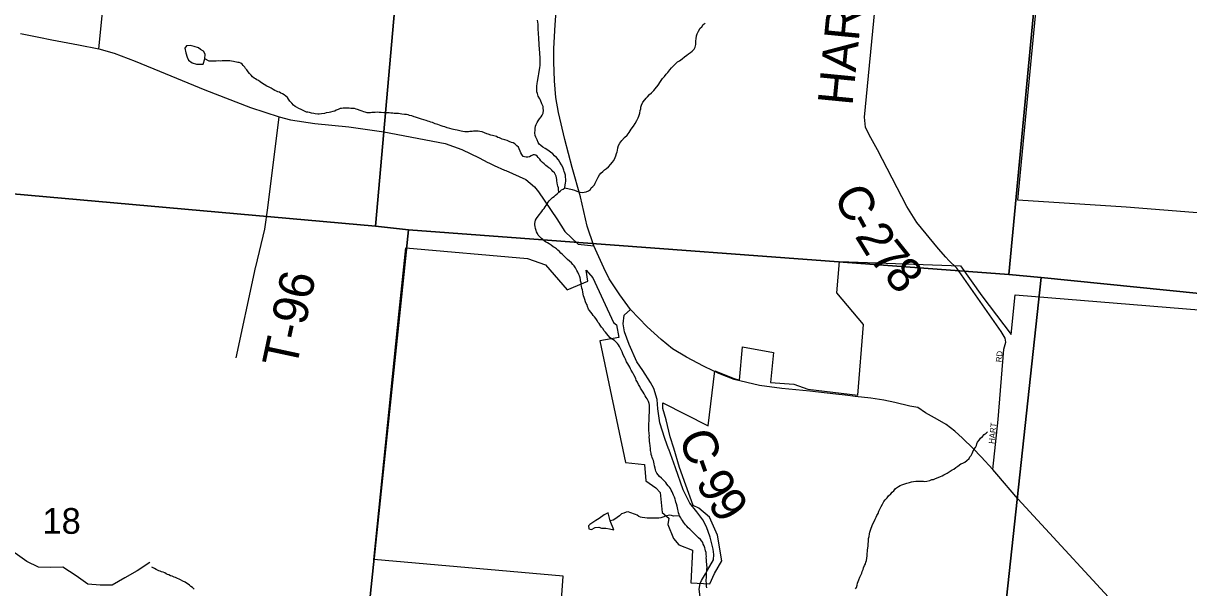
# Model space of a CAD drawing. Extents: x 1310247 to 1664935, y 284496 to 704931.
# Drawn here: x 1473230 to 1483233, y 529937 to 534778 of the extents above; entities that cross this region are included whole.
import ezdxf

# ---------------------------------------------------------------- set-up
doc = ezdxf.new("R2010")
doc.units = 0
for name, color, linetype in [('GM_X_Corporation_Text', 7, 'Continuous'), ('GM_X_County', 7, 'Continuous'), ('GM_X_County_Road_Text', 7, 'Continuous'), ('GM_X_County_Subdivision_Text', 7, 'Continuous'), ('GM_X_Interstate_Shield', 7, 'Continuous'), ('GM_X_Major_Lake_Text', 7, 'Continuous'), ('GM_X_Minor_River', 7, 'Continuous'), ('GM_X_Minor_River_Text', 7, 'Continuous'), ('GM_X_Rail_Line', 7, 'Continuous'), ('GM_X_Township_Road', 7, 'Continuous'), ('GM_X_Township_Subdivision', 7, 'Continuous'), ('GM_X_US_Location', 7, 'Continuous')]:
    doc.layers.add(name, color=color, linetype=linetype)

msp = doc.modelspace()

# ---------------------------------------------------------------- linework, layer by layer
at = {"layer": 'GM_X_Corporation_Text'}
for points in [[(1481552, 530951), (1481596, 531379), (1481645, 531982), (1481664, 532042), (1481657, 532078), (1481624, 532135), (1481242, 532677), (1481175, 532745), (1481149, 532773)], [(1479051, 529997), (1479085, 530055), (1479103, 530087)], [(1479438, 527285), (1479395, 527599), (1479355, 527891), (1479350, 528053), (1479352, 528220), (1479347, 528502), (1479341, 528556), (1479280, 528714), (1479253, 528812), (1479183, 529154), (1479126, 529345), (1479082, 529568), (1479055, 529746), (1479032, 529924), (1479038, 529974), (1479051, 529997)]]:
    msp.add_lwpolyline(points, dxfattribs=at)
at = {"layer": 'GM_X_County'}
for points in [[(1476837, 539650), (1476253, 533038), (1471180, 533490), (1470719, 533531), (1471355, 540097)], [(1482297, 539077), (1481688, 532624), (1476536, 533008), (1476253, 533038), (1476837, 539650)], [(1487769, 538509), (1487147, 532074), (1481965, 532597), (1481688, 532624), (1482297, 539077)], [(1471180, 533490), (1476253, 533038), (1476536, 533008), (1475971, 527620), (1470571, 528184)], [(1476536, 533008), (1481688, 532624), (1481965, 532597), (1481370, 527095), (1475971, 527620)], [(1481965, 532597), (1487147, 532074), (1487348, 532052), (1486747, 526552), (1481370, 527095)]]:
    msp.add_lwpolyline(points, close=True, dxfattribs=at)
at = {"layer": 'GM_X_County_Road_Text'}
for points in [[(1481149, 532773), (1481084, 532843), (1480900, 533070), (1480813, 533208), (1480562, 533693), (1480490, 533821), (1480458, 533888), (1480450, 533974), (1480643, 535984), (1480727, 536863), (1480850, 538330), (1481181, 542015), (1481216, 542749), (1481232, 543112), (1481250, 543457), (1481303, 544312), (1481317, 544535), (1481345, 544835)], [(1473206, 534691), (1473362, 534660), (1473475, 534638), (1473704, 534595), (1473877, 534560), (1474009, 534521), (1474191, 534453), (1474448, 534349), (1474789, 534208), (1475181, 534056), (1475427, 533975), (1475522, 533950), (1475732, 533918), (1476024, 533890), (1476325, 533848), (1476850, 533747), (1476995, 533697), (1477143, 533624), (1477218, 533585)], [(1477218, 533585), (1477226, 533581), (1477270, 533559), (1477361, 533519)], [(1477361, 533519), (1477370, 533515), (1477542, 533439), (1477617, 533377), (1477653, 533334), (1477810, 533100), (1477879, 532992), (1477991, 532883), (1478128, 532869)], [(1478768, 531129), (1478735, 531218), (1478692, 531350), (1478676, 531472), (1478670, 531552), (1478643, 531646), (1478613, 531696), (1478548, 531800), (1478497, 531873), (1478430, 532023), (1478389, 532132), (1478378, 532199), (1478388, 532275), (1478440, 532324)], [(1479103, 530087), (1479154, 530176), (1479156, 530221), (1479150, 530266), (1479124, 530369), (1479094, 530459), (1479062, 530520), (1479010, 530587), (1478951, 530661), (1478892, 530776), (1478827, 530964), (1478770, 531124), (1478768, 531129)]]:
    msp.add_lwpolyline(points, dxfattribs=at)
at = {"layer": 'GM_X_County_Subdivision_Text'}
for points in [[(1473877, 534560), (1474032, 536099)], [(1475224, 532688), (1475302, 533012), (1475329, 533196), (1475427, 533975)], [(1475058, 531908), (1475213, 532642), (1475223, 532684), (1475224, 532688)]]:
    msp.add_lwpolyline(points, dxfattribs=at)
at = {"layer": 'GM_X_Interstate_Shield'}
for points in [[(1478440, 532324), (1478351, 532449), (1478259, 532585), (1478211, 532681), (1478128, 532869), (1478068, 533038), (1478011, 533291), (1477940, 533542), (1477877, 533782), (1477824, 534012), (1477801, 534141), (1477789, 534285), (1477784, 534448), (1477783, 534562), (1477796, 534765), (1477816, 535045)], [(1479152, 531796), (1479067, 531836), (1478923, 531914), (1478802, 531985), (1478704, 532066), (1478583, 532176), (1478440, 532324)], [(1480284, 531587), (1480203, 531597), (1479980, 531622), (1479740, 531646), (1479548, 531670), (1479332, 531722), (1479200, 531773), (1479152, 531796)], [(1481586, 530911), (1481552, 530951), (1481452, 531060), (1481383, 531130), (1481291, 531220), (1481224, 531280), (1481151, 531336), (1481076, 531380), (1480974, 531437), (1480907, 531482), (1480839, 531494), (1480711, 531525), (1480617, 531545), (1480503, 531562), (1480369, 531577), (1480286, 531587), (1480284, 531587)], [(1482746, 529635), (1481765, 530698), (1481586, 530911)]]:
    msp.add_lwpolyline(points, dxfattribs=at)
at = {"layer": 'GM_X_Major_Lake_Text'}
for points in [[(1483665, 533124), (1482695, 533200), (1481767, 533261), (1482008, 535801), (1482530, 535748), (1482624, 537181), (1482783, 537170), (1482746, 536608), (1483233, 536599)], [(1477681, 527428), (1477863, 530037), (1476237, 530179), (1476456, 532308), (1476513, 532851), (1477556, 532760), (1477712, 532706), (1477897, 532493), (1478075, 532565), (1478060, 532662), (1478117, 532596), (1478296, 532213), (1478321, 532192), (1478342, 532083), (1478177, 532054), (1478399, 531010), (1478562, 530993), (1478572, 530853), (1478660, 530793), (1478696, 530753), (1478714, 530581), (1478769, 530533), (1478763, 530479), (1478809, 530359), (1478857, 530304), (1478973, 530259), (1478958, 529979), (1479123, 529971), (1479163, 530058), (1479225, 530167), (1479189, 530386), (1479120, 530541), (1479028, 530618), (1478979, 530641), (1478917, 530816), (1478863, 530968), (1478812, 531135), (1478783, 531231), (1478748, 531378), (1478720, 531475), (1478720, 531522), (1479108, 531324), (1479166, 531798), (1479332, 531731), (1479378, 531717), (1479402, 532003), (1479669, 531953), (1479643, 531698), (1479844, 531682), (1479963, 531639), (1480394, 531589), (1480442, 532195), (1480211, 532465), (1480235, 532734), (1481275, 532697), (1481458, 532441), (1481709, 532108), (1481743, 532450), (1484055, 532259)]]:
    msp.add_lwpolyline(points, dxfattribs=at)
at = {"layer": 'GM_X_Minor_River'}
for points in [[(1474789, 534474), (1474790, 534514), (1474775, 534539), (1474751, 534555), (1474733, 534568), (1474695, 534579), (1474661, 534589), (1474629, 534584), (1474617, 534564), (1474624, 534524), (1474635, 534488), (1474648, 534461)], [(1474648, 534461), (1474680, 534440), (1474716, 534428), (1474774, 534428), (1474789, 534474)], [(1478267, 530511), (1478251, 530578), (1478214, 530561), (1478173, 530531), (1478145, 530514), (1478118, 530497), (1478092, 530479), (1478081, 530467), (1478083, 530443), (1478107, 530437), (1478139, 530452), (1478169, 530455), (1478193, 530447)], [(1478193, 530447), (1478229, 530446), (1478261, 530443), (1478297, 530434), (1478267, 530511)]]:
    msp.add_lwpolyline(points, dxfattribs=at)
at = {"layer": 'GM_X_Minor_River_Text'}
for points in [[(1477877, 533366), (1477881, 533392), (1477884, 533406), (1477885, 533424), (1477885, 533442), (1477884, 533460), (1477882, 533476), (1477877, 533492), (1477873, 533506), (1477870, 533520), (1477860, 533543), (1477849, 533565), (1477836, 533586), (1477822, 533606), (1477805, 533627), (1477789, 533643), (1477774, 533658), (1477754, 533672), (1477731, 533691), (1477709, 533704), (1477689, 533716), (1477672, 533729), (1477656, 533741), (1477650, 533756), (1477639, 533780), (1477628, 533802), (1477624, 533816), (1477621, 533839), (1477622, 533861), (1477622, 533875), (1477627, 533895), (1477631, 533910), (1477640, 533928), (1477648, 533942), (1477659, 533958), (1477674, 533975), (1477682, 533991), (1477691, 534009), (1477694, 534033), (1477692, 534047), (1477691, 534065), (1477681, 534089), (1477668, 534118), (1477663, 534132), (1477649, 534154), (1477642, 534175), (1477637, 534191), (1477637, 534211), (1477638, 534239), (1477641, 534261), (1477643, 534279), (1477646, 534295), (1477649, 534313), (1477651, 534329), (1477654, 534345), (1477656, 534365), (1477659, 534378), (1477664, 534400), (1477666, 534418), (1477667, 534436), (1477666, 534460), (1477666, 534478), (1477665, 534493), (1477663, 534507), (1477662, 534531), (1477660, 534551), (1477661, 534565), (1477658, 534585), (1477656, 534609), (1477655, 534639), (1477654, 534663), (1477653, 534681), (1477651, 534699), (1477650, 534723), (1477649, 534751), (1477648, 534770), (1477643, 534806)], [(1477877, 533368), (1477942, 533352), (1477960, 533347), (1477980, 533339), (1477994, 533334), (1478010, 533330), (1478028, 533327), (1478044, 533329), (1478062, 533334), (1478081, 533342), (1478097, 533353), (1478104, 533367), (1478118, 533378), (1478133, 533394), (1478139, 533408), (1478152, 533435), (1478165, 533459), (1478176, 533479), (1478186, 533493), (1478203, 533508), (1478219, 533522), (1478236, 533533), (1478252, 533547), (1478273, 533570), (1478284, 533584), (1478298, 533601), (1478311, 533627), (1478316, 533641), (1478322, 533661), (1478327, 533675), (1478329, 533688), (1478332, 533710), (1478337, 533730), (1478351, 533750), (1478368, 533773), (1478391, 533799), (1478412, 533820), (1478429, 533842), (1478439, 533855), (1478448, 533869), (1478467, 533897), (1478480, 533918), (1478496, 533944), (1478507, 533968), (1478514, 533981), (1478521, 534009), (1478525, 534031), (1478530, 534045), (1478530, 534059), (1478535, 534077), (1478548, 534101), (1478563, 534122), (1478575, 534136), (1478588, 534149), (1478604, 534167), (1478621, 534182), (1478642, 534202), (1478654, 534217), (1478679, 534249), (1478700, 534280), (1478717, 534306), (1478734, 534323), (1478747, 534341), (1478761, 534356), (1478780, 534378), (1478793, 534396), (1478807, 534411), (1478826, 534429), (1478845, 534448), (1478863, 534458), (1478884, 534475), (1478904, 534490), (1478925, 534506), (1478939, 534517), (1478956, 534529), (1478970, 534540), (1478987, 534558), (1478995, 534574), (1479002, 534597), (1479003, 534627), (1479004, 534644), (1479007, 534671), (1479013, 534687), (1479026, 534711), (1479039, 534737), (1479053, 534748), (1479066, 534768), (1479081, 534779)], [(1474951, 534456), (1474935, 534457), (1474919, 534455), (1474901, 534456), (1474886, 534454), (1474872, 534454), (1474860, 534455), (1474848, 534453), (1474836, 534454), (1474824, 534454), (1474789, 534474)], [(1476465, 534003), (1476451, 534005), (1476429, 534006), (1476413, 534006), (1476401, 534007), (1476385, 534009), (1476369, 534010), (1476357, 534010), (1476337, 534011), (1476323, 534011), (1476301, 534014), (1476284, 534014), (1476270, 534015), (1476250, 534013), (1476234, 534012), (1476222, 534012), (1476210, 534010), (1476196, 534011), (1476182, 534011), (1476164, 534016), (1476152, 534020), (1476138, 534025), (1476122, 534031), (1476098, 534040), (1476086, 534042), (1476071, 534047), (1476056, 534047), (1476040, 534048), (1476026, 534050), (1476012, 534051), (1475990, 534051), (1475976, 534050), (1475962, 534048), (1475950, 534047), (1475932, 534039), (1475915, 534032), (1475903, 534026), (1475885, 534022), (1475867, 534017), (1475854, 534013), (1475830, 534010), (1475814, 534005), (1475788, 534001), (1475770, 534000), (1475758, 534000), (1475736, 534003), (1475722, 534005), (1475702, 534008), (1475686, 534013), (1475672, 534015), (1475660, 534017), (1475642, 534024), (1475614, 534039), (1475594, 534047), (1475575, 534060), (1475563, 534066), (1475549, 534077), (1475534, 534093), (1475518, 534112), (1475507, 534128), (1475497, 534143), (1475483, 534153), (1475468, 534166), (1475454, 534174), (1475440, 534180), (1475428, 534187), (1475414, 534191), (1475402, 534196), (1475388, 534202), (1475373, 534211), (1475357, 534221), (1475339, 534230), (1475321, 534240), (1475296, 534255), (1475274, 534268), (1475262, 534276), (1475247, 534287), (1475235, 534293), (1475223, 534301), (1475211, 534308), (1475197, 534320), (1475186, 534335), (1475170, 534349), (1475161, 534363), (1475147, 534378), (1475137, 534390), (1475130, 534402), (1475118, 534417), (1475109, 534429), (1475097, 534438), (1475083, 534442), (1475071, 534442), (1475059, 534445), (1475045, 534447), (1475033, 534450), (1475017, 534454), (1475003, 534456), (1474991, 534457), (1474977, 534457), (1474963, 534458), (1474951, 534456)], [(1477825, 533329), (1477824, 533353), (1477822, 533366), (1477819, 533380), (1477815, 533392), (1477812, 533410), (1477810, 533426), (1477809, 533438), (1477807, 533452), (1477802, 533468), (1477794, 533483), (1477788, 533495), (1477775, 533507), (1477765, 533520), (1477753, 533532), (1477740, 533540), (1477726, 533551), (1477714, 533559), (1477701, 533572), (1477687, 533584), (1477673, 533599), (1477662, 533613), (1477648, 533627), (1477640, 533640), (1477629, 533648), (1477617, 533650), (1477605, 533651), (1477590, 533643), (1477574, 533634), (1477560, 533630), (1477546, 533629), (1477532, 533633), (1477520, 533637), (1477508, 533654), (1477501, 533668), (1477495, 533682), (1477486, 533703), (1477480, 533715), (1477465, 533727), (1477449, 533744), (1477435, 533752), (1477421, 533757), (1477399, 533765), (1477382, 533772), (1477362, 533779), (1477340, 533785), (1477316, 533796), (1477304, 533800), (1477292, 533807), (1477280, 533809), (1477268, 533813), (1477256, 533816), (1477242, 533818), (1477219, 533827), (1477207, 533831), (1477187, 533840), (1477167, 533847), (1477149, 533851), (1477133, 533854), (1477115, 533854), (1477095, 533853), (1477083, 533851), (1477063, 533850), (1477051, 533848), (1477038, 533847), (1477018, 533847), (1477002, 533850), (1476988, 533852), (1476977, 533857), (1476965, 533859), (1476953, 533861), (1476935, 533866), (1476923, 533868), (1476911, 533871), (1476891, 533875), (1476879, 533878), (1476867, 533882), (1476847, 533889), (1476833, 533893), (1476815, 533898), (1476801, 533904), (1476787, 533910), (1476766, 533917), (1476742, 533928), (1476728, 533930), (1476714, 533935), (1476702, 533939), (1476688, 533944), (1476666, 533950), (1476648, 533955), (1476630, 533961), (1476612, 533968), (1476597, 533972), (1476583, 533977), (1476563, 533984), (1476545, 533988), (1476533, 533992), (1476519, 533995), (1476501, 533997), (1476479, 534000), (1476465, 534003)], [(1478008, 532596), (1478003, 532612), (1477999, 532625), (1477989, 532643), (1477982, 532657), (1477976, 532669), (1477969, 532682), (1477957, 532698), (1477945, 532710), (1477934, 532723), (1477918, 532737), (1477901, 532752), (1477885, 532766), (1477871, 532781), (1477858, 532795), (1477844, 532806), (1477831, 532822), (1477817, 532833), (1477805, 532843), (1477789, 532854), (1477778, 532862), (1477760, 532874), (1477744, 532887), (1477729, 532895), (1477713, 532904), (1477701, 532912), (1477689, 532923), (1477678, 532933), (1477664, 532948), (1477650, 532962), (1477643, 532976), (1477635, 532989), (1477632, 533001), (1477626, 533017), (1477623, 533035), (1477621, 533049), (1477621, 533061), (1477622, 533075), (1477626, 533089), (1477635, 533103), (1477650, 533124), (1477660, 533138), (1477669, 533150), (1477679, 533164), (1477690, 533177), (1477700, 533191), (1477708, 533203), (1477717, 533216), (1477725, 533230), (1477734, 533244), (1477744, 533256), (1477757, 533269), (1477771, 533283), (1477786, 533294), (1477798, 533304), (1477813, 533316), (1477825, 533329), (1477838, 533339), (1477850, 533349), (1477862, 533356), (1477877, 533368)], [(1478619, 531078), (1478620, 531092), (1478614, 531114), (1478613, 531129), (1478610, 531157), (1478606, 531175), (1478605, 531195), (1478603, 531209), (1478602, 531229), (1478603, 531243), (1478601, 531255), (1478601, 531267), (1478600, 531279), (1478598, 531293), (1478599, 531305), (1478599, 531321), (1478599, 531333), (1478600, 531345), (1478601, 531367), (1478601, 531379), (1478601, 531393), (1478602, 531408), (1478602, 531420), (1478603, 531434), (1478603, 531446), (1478604, 531458), (1478604, 531470), (1478605, 531490), (1478605, 531504), (1478601, 531518), (1478596, 531534), (1478583, 531556), (1478577, 531569), (1478567, 531583), (1478560, 531599), (1478550, 531614), (1478539, 531632), (1478527, 531648), (1478522, 531662), (1478510, 531681), (1478501, 531699), (1478491, 531716), (1478486, 531728), (1478482, 531742), (1478471, 531762), (1478461, 531781), (1478448, 531803), (1478442, 531815), (1478435, 531830), (1478427, 531842), (1478418, 531858), (1478408, 531874), (1478397, 531897), (1478393, 531909), (1478382, 531929), (1478376, 531944), (1478371, 531960), (1478363, 531972), (1478356, 531988), (1478346, 532005), (1478339, 532019), (1478329, 532031), (1478317, 532044), (1478304, 532058), (1478290, 532066), (1478278, 532073), (1478266, 532081), (1478251, 532100), (1478239, 532114), (1478228, 532129), (1478216, 532141), (1478205, 532159), (1478193, 532172), (1478181, 532188), (1478172, 532202), (1478162, 532215), (1478155, 532229), (1478143, 532245), (1478132, 532260), (1478120, 532272), (1478112, 532286), (1478101, 532301), (1478089, 532315), (1478082, 532327), (1478072, 532348), (1478069, 532362), (1478061, 532376), (1478055, 532390), (1478050, 532409), (1478045, 532425), (1478039, 532441), (1478036, 532455), (1478032, 532475), (1478029, 532491), (1478023, 532506), (1478022, 532524), (1478018, 532536), (1478017, 532552), (1478013, 532568), (1478012, 532582), (1478008, 532596)], [(1480473, 530211), (1480474, 530231), (1480475, 530247), (1480477, 530261), (1480478, 530277), (1480480, 530297), (1480481, 530311), (1480484, 530335), (1480484, 530359), (1480489, 530377), (1480494, 530399), (1480496, 530413), (1480501, 530429), (1480507, 530447), (1480512, 530463), (1480518, 530480), (1480529, 530500), (1480540, 530526), (1480551, 530542), (1480555, 530555), (1480566, 530573), (1480574, 530593), (1480583, 530617), (1480594, 530634), (1480605, 530652), (1480617, 530676), (1480626, 530690), (1480643, 530709), (1480657, 530725), (1480676, 530742), (1480688, 530756), (1480703, 530769), (1480717, 530787), (1480742, 530804), (1480756, 530812), (1480771, 530819), (1480795, 530827), (1480813, 530834), (1480836, 530839), (1480852, 530845), (1480870, 530848), (1480890, 530850), (1480904, 530851), (1480931, 530851), (1480955, 530850), (1480969, 530849), (1480985, 530851), (1481011, 530856), (1481027, 530864), (1481041, 530865), (1481058, 530873), (1481082, 530882), (1481101, 530891), (1481117, 530897), (1481131, 530906), (1481158, 530920), (1481176, 530931), (1481201, 530948), (1481217, 530954), (1481234, 530967), (1481250, 530979), (1481277, 530998), (1481295, 531004), (1481310, 531013), (1481328, 531027), (1481347, 531044), (1481353, 531058), (1481364, 531072), (1481374, 531089), (1481379, 531103), (1481389, 531121), (1481402, 531139), (1481411, 531156), (1481415, 531170), (1481420, 531186), (1481434, 531202), (1481445, 531219), (1481462, 531235), (1481478, 531250), (1481493, 531262), (1481507, 531274)], [(1479096, 529935), (1479095, 529949), (1479093, 529963), (1479093, 529977), (1479092, 529991), (1479092, 530007), (1479093, 530019), (1479093, 530031), (1479094, 530045), (1479094, 530065), (1479097, 530081), (1479097, 530095), (1479098, 530113), (1479096, 530127), (1479097, 530139), (1479095, 530158), (1479094, 530178), (1479092, 530192), (1479093, 530204), (1479091, 530222), (1479090, 530238), (1479086, 530254), (1479083, 530268), (1479079, 530280), (1479074, 530297), (1479066, 530311), (1479061, 530323), (1479053, 530335), (1479041, 530350), (1479026, 530364), (1479012, 530379), (1479000, 530389), (1478989, 530401), (1478977, 530412), (1478961, 530426), (1478950, 530439), (1478936, 530451), (1478925, 530464), (1478913, 530476), (1478905, 530488), (1478896, 530500), (1478888, 530513), (1478880, 530525), (1478873, 530537), (1478863, 530554), (1478860, 530566), (1478854, 530578), (1478851, 530596), (1478849, 530608), (1478845, 530622), (1478842, 530636), (1478836, 530655), (1478831, 530671), (1478827, 530685), (1478824, 530697), (1478818, 530713), (1478811, 530730), (1478805, 530746), (1478800, 530760), (1478790, 530774), (1478784, 530787), (1478777, 530799), (1478765, 530811), (1478754, 530826), (1478746, 530838), (1478732, 530852), (1478721, 530863), (1478707, 530877), (1478691, 530892), (1478680, 530906), (1478668, 530920), (1478659, 530937), (1478655, 530949), (1478652, 530963), (1478646, 530983), (1478645, 530999), (1478641, 531013), (1478638, 531028), (1478634, 531040), (1478626, 531054), (1478623, 531066), (1478619, 531078)], [(1478863, 530554), (1478811, 530551), (1478793, 530556), (1478779, 530558), (1478765, 530557), (1478743, 530549), (1478720, 530542), (1478702, 530537), (1478684, 530533), (1478666, 530532), (1478650, 530532), (1478635, 530533), (1478621, 530533), (1478601, 530534), (1478583, 530534), (1478565, 530535), (1478541, 530539), (1478527, 530542), (1478513, 530548), (1478498, 530559), (1478484, 530565), (1478468, 530570), (1478452, 530576), (1478436, 530583), (1478422, 530587), (1478404, 530586), (1478384, 530576), (1478365, 530569), (1478347, 530554), (1478328, 530540), (1478308, 530525), (1478293, 530515), (1478267, 530511)], [(1474316, 530152), (1474206, 530080), (1474101, 530022), (1473991, 529957), (1473889, 529957), (1473784, 529967), (1473684, 530038), (1473568, 530112), (1473461, 530110), (1473361, 530112), (1473261, 530160), (1473159, 530234), (1473059, 530267), (1472947, 530224), (1472839, 530194), (1472730, 530240), (1472622, 530277), (1472520, 530343), (1472420, 530383), (1472308, 530387), (1472204, 530407), (1472148, 530508), (1472130, 530544)], [(1480374, 529926), (1480380, 529939), (1480387, 529957), (1480391, 529975), (1480400, 530003), (1480411, 530027), (1480418, 530045), (1480426, 530060), (1480429, 530076), (1480437, 530092), (1480442, 530106), (1480449, 530126), (1480457, 530142), (1480462, 530155), (1480468, 530169), (1480471, 530189), (1480473, 530211)], [(1474695, 529923), (1474682, 529937), (1474668, 529948), (1474656, 529958), (1474644, 529966), (1474631, 529975), (1474619, 529985), (1474599, 529994), (1474579, 530004), (1474568, 530011), (1474554, 530015), (1474536, 530024), (1474524, 530028), (1474506, 530035), (1474492, 530039), (1474480, 530046), (1474468, 530050), (1474455, 530056), (1474443, 530063), (1474429, 530069), (1474417, 530074), (1474405, 530078), (1474393, 530082), (1474381, 530087), (1474369, 530093), (1474356, 530101), (1474344, 530108), (1474332, 530112)]]:
    msp.add_lwpolyline(points, dxfattribs=at)

# ---------------------------------------------------------------- texts
at = {"layer": 'GM_X_Rail_Line'}
for s, rotation, p in [('RD', 83.9946, (1481626, 531869)), ('HART', 83.9883, (1481565, 531169))]:
    msp.add_text(s, height=50, rotation=rotation, dxfattribs=at).set_placement(p)
at = {"layer": 'GM_X_Township_Road'}
for s, rotation, p in [('HART', 84.4157, (1480346, 534066)), ('C', 297.546, (1480178, 533300)), ('2', 301.4886, (1480362, 532953)), ('-', 298.2173, (1480294, 533078)), ('7', 308.6684, (1480482, 532762)), ('8', 311.135, (1480606, 532607)), ('C', 289.6835, (1478852, 531235)), ('-', 289.6741, (1478935, 531005)), ('9', 298.4722, (1478996, 530844)), ('9', 303.0129, (1479097, 530660))]:
    msp.add_text(s, height=300, rotation=rotation, dxfattribs=at).set_placement(p)
at = {"layer": 'GM_X_Township_Subdivision'}
msp.add_text('T-96', height=300, rotation=77.9297, dxfattribs=at).set_placement((1475571, 531808))
at = {"layer": 'GM_X_US_Location'}
msp.add_text('18', height=221, rotation=0, dxfattribs=at).set_placement((1473394, 530399))

doc.saveas('drawing.dxf')
